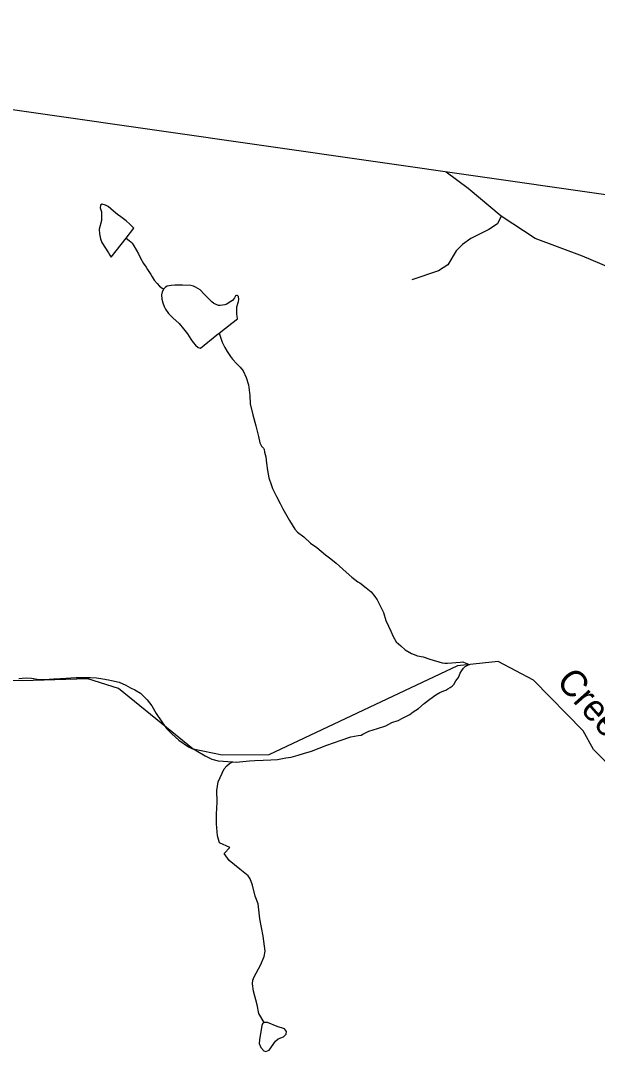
# Model space of a CAD drawing. Extents: x 2126262 to 2293712, y 749403 to 919119.
# Drawn here: x 2207932 to 2211231, y 910623 to 916517 of the extents above; entities that cross this region are included whole.
import ezdxf

# ---------------------------------------------------------------- set-up
doc = ezdxf.new("R2010")
doc.units = 0
for name, color, linetype in [('Exist Boundary Political CountyLine', 7, 'Continuous'), ('Exist Hydrographic Creek Single Shore', 7, 'Continuous'), ('Exist Hydrographic Creek Single Shore Label', 7, 'Continuous'), ('Exist Hydrographic Misc Water Feature', 7, 'Continuous'), ('Exist Road Non-System Type 51', 7, 'Continuous'), ('Exist Road Secondary Type 51 Attributed', 7, 'Continuous')]:
    doc.layers.add(name, color=color, linetype=linetype)

msp = doc.modelspace()

# ---------------------------------------------------------------- linework, layer by layer
at = {"layer": 'Exist Boundary Political CountyLine'}
msp.add_lwpolyline([(2223670.3, 913771.5), (2221219, 914097.7), (2204318.4, 916516.6)], dxfattribs=at)
at = {"layer": 'Exist Hydrographic Creek Single Shore'}
for points in [[(2211343.1, 912214.8), (2211209, 912348.8), (2211150.1, 912455), (2210865.1, 912746.4), (2210664.1, 912852.3), (2210431, 912827.6), (2209352, 912318.6), (2209085.1, 912317.6), (2208918.1, 912350.5), (2208491, 912697.3), (2208316.1, 912753.4), (2207941.1, 912741.6)], [(2207941.1, 912741.6), (2207699.1, 912749.9), (2206950.1, 912634.3), (2206293.1, 912490.5), (2205951, 912471.3), (2205719.1, 912328.6), (2205645.1, 912175.9), (2205554.1, 912085.9), (2205247.1, 911892.2), (2204820.2, 911681)]]:
    msp.add_lwpolyline(points, dxfattribs=at)
at = {"layer": 'Exist Hydrographic Misc Water Feature'}
for points in [[(2208535.2, 915271.8), (2208580.5, 915330.1), (2208556.5, 915352), (2208536.4, 915371.9), (2208504.4, 915395.6), (2208486.2, 915407.5), (2208464, 915427.2), (2208431.9, 915453.1), (2208417.9, 915461), (2208397.8, 915466.8), (2208389.8, 915460.8), (2208387.8, 915446.8), (2208394.1, 915422.8), (2208394.3, 915372.8), (2208380.8, 915324.8), (2208383.1, 915296.8), (2208389.2, 915268.8), (2208397.4, 915248.9), (2208433.9, 915189.2), (2208441.9, 915175.2), (2208449.9, 915163.2), (2208535.2, 915271.8)], [(2208535.2, 915271.8), (2208553, 915260), (2208563.3, 915252), (2208569.4, 915244.1), (2208579.3, 915228.1), (2208593.6, 915206.3), (2208605.9, 915182.3), (2208617.8, 915158.5), (2208634, 915128.6), (2208650.4, 915106.6), (2208658.4, 915092.7), (2208676.7, 915064.8), (2208684.7, 915050.9), (2208696.8, 915033), (2208712.8, 915013.1), (2208726.9, 914999.2), (2208741.1, 914987.3), (2208745.2, 914985.4), (2208751.1, 914983.4)], [(2208751.1, 914983.4), (2208741.1, 914965.4), (2208737.4, 914949.4), (2208739.6, 914923.3), (2208745.6, 914903.4), (2208753.8, 914881.5), (2208759.9, 914867.6), (2208778.2, 914841.6), (2208802.2, 914817.8), (2208838.3, 914784.1), (2208864.5, 914754.3), (2208886.9, 914726.4), (2208905.1, 914694.5), (2208919.1, 914676.6), (2208931.4, 914660.8), (2208947.4, 914646.8), (2208961.3, 914643), (2209054.8, 914719.6), (2209066.9, 914729.7)], [(2209066.9, 914729.7), (2209140.3, 914786.1), (2209172.1, 914812.4), (2209170, 914826.3), (2209167.8, 914838.3), (2209167.8, 914866.3), (2209169.6, 914880.4), (2209177.4, 914910.4), (2209179.3, 914922.4), (2209177.4, 914938.4), (2209173.1, 914944.3), (2209167.2, 914944.2), (2209161.4, 914942.3), (2209155.3, 914932.2), (2209143.4, 914916.1), (2209125.5, 914904.1), (2209111.6, 914896), (2209099.7, 914891.9), (2209073.7, 914887.6), (2209063.6, 914887.6), (2209049.7, 914893.5), (2209037.6, 914899.4), (2209025.7, 914909.4), (2209003.3, 914931.1), (2208981.2, 914953.1), (2208959, 914976.8), (2208932.8, 914992.6), (2208920.9, 914998.6), (2208904.9, 915002.5), (2208858.8, 915004.1), (2208814.9, 915003.8), (2208792.9, 915001.8), (2208770.8, 914997.6), (2208761.2, 914993.5), (2208751.1, 914983.4)], [(2209066.9, 914729.7), (2209085.1, 914677.8), (2209099.3, 914647.9), (2209113.4, 914624.1), (2209131.7, 914596.2), (2209143.8, 914580.3), (2209167.8, 914554.4), (2209188.1, 914534.5), (2209204.1, 914514.7), (2209222.3, 914476.8), (2209234.6, 914434.9), (2209243, 914373), (2209245.7, 914325), (2209259.9, 914263.2), (2209278.3, 914199.3), (2209292.9, 914139.4), (2209301.1, 914103.4), (2209309.1, 914083.5), (2209321.2, 914071.6), (2209325.5, 914063.6), (2209327.3, 914049.7), (2209333.7, 914021.7), (2209337.8, 913985.7), (2209344.1, 913943.8), (2209352.3, 913901.9), (2209364.6, 913863.9), (2209372.8, 913842), (2209395.2, 913796.3), (2209417.3, 913756.4), (2209431.7, 913724.5), (2209470, 913658.8), (2209500.4, 913608.9), (2209516.6, 913591.1), (2209552.7, 913565.4), (2209590.8, 913529.7), (2209627.1, 913504), (2209675.3, 913462.2), (2209705.6, 913438.4), (2209737.6, 913414.7), (2209794.2, 913363.1), (2209826.2, 913335.3), (2209860.5, 913307.5), (2209872.3, 913301.7), (2209908.6, 913273.9), (2209936.5, 913250.1), (2209958.9, 913224.3), (2209971.2, 913204.4), (2209983.1, 913182.4), (2210007.7, 913132.6), (2210021.8, 913086.7), (2210036.2, 913054.9), (2210050.3, 913025), (2210062.4, 912995), (2210080.7, 912965.2), (2210106.9, 912941.3), (2210130.9, 912919.6), (2210167.2, 912897.8), (2210203.1, 912884), (2210235.1, 912878.2), (2210273.4, 912866.6), (2210343.3, 912845), (2210359.3, 912843.2), (2210373.3, 912843.2), (2210445.5, 912847.7), (2210461.5, 912849.8), (2210479.3, 912841.9), (2210499.4, 912836.1)], [(2209145.6, 912278.9), (2209165.5, 912277), (2209241.6, 912283.5), (2209271.5, 912285.7), (2209319.7, 912288.1), (2209363.6, 912290.4), (2209401.5, 912292.6), (2209449.3, 912300.9), (2209479.5, 912305.2), (2209519.4, 912317.4), (2209551, 912325.7), (2209595.1, 912340), (2209682.9, 912374.6), (2209727, 912388.9), (2209760.6, 912401.1), (2209820.7, 912421.5), (2209862.3, 912429.8), (2209880.3, 912431.9), (2209890.4, 912436), (2209924.4, 912454.2), (2209974, 912468.5), (2210020.2, 912484.9), (2210055.9, 912503.2), (2210092, 912515.4), (2210119.6, 912529.5), (2210143.6, 912541.7), (2210157.6, 912549.8), (2210177.5, 912564), (2210207.4, 912584.2), (2210241, 912612.4), (2210272.8, 912636.6), (2210306.6, 912660.9), (2210330.6, 912674.9), (2210352.6, 912685.2), (2210364.7, 912689.2), (2210376.4, 912695.3), (2210388.5, 912703.3), (2210400.4, 912711.4), (2210410.4, 912721.6), (2210422.1, 912741.6), (2210435.8, 912761.7), (2210445.9, 912785.8), (2210455.7, 912801.8), (2210465.6, 912814), (2210475.6, 912824), (2210489.3, 912832), (2210499.4, 912836.1)], [(2207922.7, 912754.3), (2207940.5, 912756.3), (2207964.5, 912758.6), (2207994.7, 912756.7), (2208038.6, 912749.1), (2208056.6, 912749.2), (2208094.5, 912751.4), (2208122.6, 912753.7), (2208160.6, 912755.9), (2208250.6, 912760.5), (2208302.7, 912760.8), (2208332.6, 912761.2), (2208366.6, 912759.3), (2208402.5, 912753.6), (2208434.7, 912747.8), (2208452.6, 912743.9), (2208496.6, 912734.3), (2208532.9, 912716.6), (2208560.8, 912702.7), (2208584.8, 912690.9), (2208617.2, 912671.1), (2208635.1, 912653.3), (2208655.4, 912633.4), (2208681.6, 912599.6), (2208707.9, 912555.8), (2208740, 912508), (2208766.3, 912470.2), (2208796.6, 912438.4), (2208836.8, 912402.7), (2208893.2, 912365.1), (2208935.5, 912343.4), (2208987.3, 912313.7), (2209025.7, 912294), (2209061.6, 912284.3), (2209145.6, 912278.9)], [(2209324.9, 910787.9), (2209294.8, 910840.7), (2209285.5, 910888.4), (2209264.8, 910968.1), (2209258.6, 911008.5), (2209259.6, 911031.3), (2209267.9, 911048.9), (2209304.2, 911116.6), (2209325.9, 911165.3), (2209330, 911196.3), (2209319.7, 911281.3), (2209301.1, 911381.8), (2209290.7, 911467.7), (2209274.1, 911510.5), (2209258.6, 911573.7), (2209244.1, 911608.9), (2209232.7, 911626.6), (2209186.1, 911664.9), (2209125.1, 911714.6), (2209096.1, 911754), (2209128.2, 911788.2), (2209068.9, 911816.5), (2209058.7, 911856.4), (2209052.1, 911924.3), (2209051.9, 911980.3), (2209055.4, 912048.3), (2209054.8, 912114.3), (2209062.6, 912164.4), (2209084.1, 912214.5), (2209095.8, 912238.6), (2209111.8, 912256.6), (2209126, 912268.7), (2209145.6, 912278.9)]]:
    msp.add_lwpolyline(points, dxfattribs=at)
msp.add_lwpolyline([(2209324.9, 910787.9), (2209315.5, 910780.6), (2209311.4, 910770.3), (2209297.9, 910689.5), (2209296.9, 910667.7), (2209305.2, 910646), (2209322.8, 910626.3), (2209334.2, 910623.2), (2209353.9, 910630.4), (2209389.1, 910682.2), (2209405.6, 910695.7), (2209435.6, 910706.1), (2209451.2, 910721.6), (2209452.2, 910737.1), (2209440.8, 910751.6), (2209400.4, 910766.1), (2209343.5, 910787.9), (2209334.2, 910787.9)], close=True, dxfattribs=at)
at = {"layer": 'Exist Road Non-System Type 51'}
msp.add_lwpolyline([(2210681.7, 915398.5), (2210659.6, 915354.6), (2210609.8, 915321.4), (2210507.6, 915270.3), (2210459.2, 915237.1), (2210423.3, 915199.7), (2210376.4, 915120.9), (2210322.5, 915086.4), (2210170.5, 915033.8)], dxfattribs=at)
at = {"layer": 'Exist Road Secondary Type 51 Attributed'}
msp.add_lwpolyline([(2211358.3, 915079.4), (2211146.9, 915170.7), (2210874.7, 915271.6), (2210681.7, 915398.5), (2210492.1, 915555.9), (2210367, 915650.9)], dxfattribs=at)

# ---------------------------------------------------------------- texts
at = {"layer": 'Exist Hydrographic Creek Single Shore Label'}
msp.add_text('Creek', height=150, rotation=311.38063, dxfattribs=at).set_placement((2210990.5, 912733.9))

doc.saveas('drawing.dxf')
